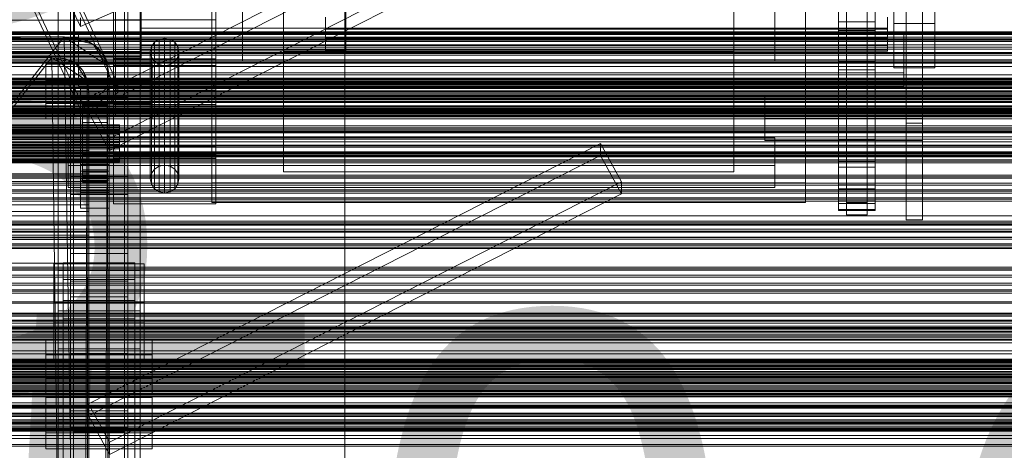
# Model space of a CAD drawing. Header units: millimetres. Extents: x -3490 to 61924, y -72580 to 6847.
# Tile 361 of 656: x 391 to 872, y -33417 to -33207. Entities that reach past the tile are written whole.
import ezdxf

# ---------------------------------------------------------------- set-up
doc = ezdxf.new("R2010")
doc.units = ezdxf.units.MM
for name, color, linetype, lineweight in [('COTAS_O', 1, 'Continuous', 0), ('COTAS_P', 1, 'Continuous', 0), ('frontal_C01', 7, 'Continuous', 0), ('frontal_C02', 7, 'Continuous', 0), ('frontal_C03', 7, 'Continuous', 0), ('frontal_secador', 7, 'Continuous', 0)]:
    doc.layers.add(name, color=color, linetype=linetype, lineweight=lineweight)
doc.dimstyles.new('R19_100', dxfattribs={"dimtxt": 250, "dimasz": 150, "dimexe": 150, "dimexo": 80, "dimgap": 100, "dimtad": 1, "dimtih": 1, "dimtoh": 1, "dimdsep": 46, "dimcen": 0.09, "dimadec": 0, "dimazin": 0, "dimtfac": 1, "dimtdec": 4, "dimtofl": 0, "dimtmove": 0, "dimatfit": 3, "dimfxl": 1, "dimtolj": 1, "dimtzin": 0, "dimarcsym": 0})

# ---------------------------------------------------------------- blocks, each defined once
blk = doc.blocks.new('DIM_R29_57')
at = {"layer": 'COTAS_O'}
for p, q in [((-1725, -33700), (-1575, -33655)), ((1725, -33700), (1575, -33655)), ((-1725, -34400), (-1725, -33700)), ((-1725, -33700), (1725, -33700)), ((-1725, -33700), (-1575, -33745)), ((1725, -33700), (1575, -33745)), ((1725, -34400), (1725, -33700))]:
    blk.add_line(p, q, dxfattribs=at)
blk.add_text('3450 O', height=250, dxfattribs=at).set_placement((0, -33600))
blk = doc.blocks.new('DIM_R29_58')
at = {"layer": 'COTAS_P'}
for p, q in [((-150, -32300), (550, -32300)), ((550, -32300), (505, -32450)), ((550, -34900), (550, -32300)), ((550, -32300), (595, -32450)), ((550, -34900), (505, -34750)), ((550, -34900), (595, -34750)), ((-150, -34900), (550, -34900))]:
    blk.add_line(p, q, dxfattribs=at)
blk.add_text('2600 P', height=250, rotation=90, dxfattribs=at).set_placement((450, -33600))

msp = doc.modelspace()

# ---------------------------------------------------------------- linework, layer by layer
at = {"layer": 'frontal_C01'}
for p, q in [((420.886, -33209.973), (280.886, -32911.453)), ((299.114, -32939.655), (439.114, -33238.175)), ((439.114, -33242.488), (299.114, -32943.968)), ((420.886, -33246.102), (280.886, -32947.581)), ((420.886, -33250.415), (280.886, -32951.895)), ((520, -33021.835), (520, -33222.132)), ((740, -33222.132), (740, -33021.835)), ((485, -33286.265), (485, -33081.358)), ((775, -33081.358), (775, -33286.265)), ((500, -33086.75), (500, -33226.95)), ((760, -33226.95), (760, -33086.75)), ((485, -33090.987), (485, -33295.895)), ((775, -33295.895), (775, -33090.987)), ((824, -33095.638), (824, -33304.362)), ((832, -33304.362), (832, -33095.638)), ((416, -33334.308), (416, -33117.641)), ((444, -33117.641), (444, -33334.308)), ((424.864, -33245.824), (674.864, -33118.712)), ((416, -33125.19), (416, -33341.858)), ((674.864, -33124.643), (424.864, -33251.755)), ((444, -33341.858), (444, -33125.19)), ((435.136, -33264.558), (685.136, -33137.446)), ((435.136, -33270.49), (685.136, -33143.378)), ((795, -33145.988), (795, -33295.908)), ((805, -33295.908), (805, -33145.988)), ((795, -33151.92), (795, -33301.84)), ((805, -33151.92), (805, -33301.84)), ((410, -33310.158), (410, -33165.914)), ((450, -33165.914), (450, -33310.158)), ((824, -33251.793), (824, -33165.126)), ((832, -33165.126), (832, -33251.793)), ((520, -33221.169), (520, -33167.246)), ((520, -33226.95), (520, -33167.246)), ((520, -33168.209), (520, -33222.132)), ((740, -33167.246), (740, -33221.169)), ((740, -33167.246), (740, -33226.95)), ((740, -33222.132), (740, -33168.209)), ((824, -33170.518), (824, -33257.186)), ((832, -33257.186), (832, -33170.518)), ((791, -33207.657), (791, -33188.058)), ((809, -33188.058), (809, -33207.657)), ((437, -33194.387), (437, -33212.672)), ((487, -33212.672), (487, -33194.387)), ((500, -33193.246), (500, -33226.95)), ((760, -33226.95), (760, -33193.246)), ((791, -33192.343), (791, -33211.942)), ((809, -33211.942), (809, -33192.343)), ((818, -33208.446), (818, -33191.554)), ((818, -33191.554), (818, -33213.163)), ((824, -33193.992), (824, -33304.362)), ((832, -33193.992), (832, -33304.362)), ((838, -33191.554), (838, -33208.446)), ((838, -33213.163), (838, -33191.554)), ((450.5, -33206.875), (450.5, -33196.955)), ((410, -33348.677), (410, -33204.432)), ((420.886, -33209.973), (439.114, -33202.046)), ((450, -33348.677), (450, -33204.432)), ((450.5, -33210.786), (450.5, -33202.627)), ((450.5, -33203.045), (450.5, -33212.502)), ((550.5, -33202.627), (550.5, -33210.786)), ((450.5, -33206.875), (342.5, -33206.875)), ((420.886, -33205.659), (420.886, -33209.973)), ((437, -33223.043), (437, -33205.613)), ((437, -33274.146), (437, -33206.742)), ((437, -33206.742), (487, -33206.742)), ((437, -33221.187), (437, -33206.742)), ((450.5, -33205.932), (450.5, -33213.587)), ((450.5, -33215.749), (450.5, -33206.875)), ((487, -33205.613), (487, -33223.043)), ((487, -33206.742), (487, -33274.146)), ((487, -33206.742), (487, -33221.187)), ((540.5, -33205.456), (540.5, -33210.786)), ((540.5, -33211.213), (540.5, -33205.932)), ((550.5, -33213.587), (550.5, -33205.932)), ((791, -33226.962), (791, -33207.657)), ((791, -33207.657), (809, -33207.657)), ((809, -33207.657), (809, -33226.962)), ((815, -33210.786), (815, -33205.456)), ((815, -33205.932), (815, -33211.213)), ((838, -33208.446), (818, -33208.446)), ((818, -33230.055), (818, -33208.446)), ((838, -33230.055), (838, -33208.446)), ((450.5, -33212.502), (342.5, -33212.502)), ((420, -33220.03), (420, -33213.29)), ((420, -33213.29), (823, -33213.29)), ((420, -33232.549), (420, -33213.29)), ((437, -33212.672), (437, -33229.027)), ((487, -33212.672), (437, -33212.672)), ((450.5, -33217.303), (450.5, -33210.786)), ((550.5, -33210.786), (450.5, -33210.786)), ((450.5, -33212.502), (450.5, -33220.055)), ((450.5, -33213.587), (450.5, -33219.175)), ((550.5, -33213.587), (450.5, -33213.587)), ((487, -33229.027), (487, -33212.672)), ((540.5, -33210.786), (540.5, -33215.381)), ((540.5, -33210.786), (815, -33210.786)), ((540.5, -33215.73), (540.5, -33211.213)), ((540.5, -33211.213), (815, -33211.213)), ((550.5, -33210.786), (550.5, -33217.303)), ((550.5, -33219.175), (550.5, -33213.587)), ((791, -33211.942), (791, -33231.082)), ((791, -33211.942), (809, -33211.942)), ((809, -33231.082), (809, -33211.942)), ((815, -33215.381), (815, -33210.786)), ((815, -33211.213), (815, -33215.73)), ((818, -33213.163), (818, -33230.055)), ((838, -33213.163), (818, -33213.163)), ((823, -33213.29), (823, -33220.03)), ((823, -33213.29), (823, -33232.549)), ((838, -33230.055), (838, -33213.163)), ((450.5, -33215.749), (342.5, -33215.749)), ((450.5, -33222.225), (450.5, -33215.749)), ((450.5, -33221.185), (450.5, -33217.303)), ((550.5, -33217.303), (450.5, -33217.303)), ((457.05, -33217.575), (455.533, -33219.762)), ((459.321, -33216.114), (457.05, -33217.575)), ((457.05, -33279.587), (457.05, -33217.575)), ((462, -33215.601), (459.321, -33216.114)), ((459.321, -33278.126), (459.321, -33216.114)), ((464.679, -33216.114), (462, -33215.601)), ((462, -33277.613), (462, -33215.601)), ((466.95, -33217.575), (464.679, -33216.114)), ((464.679, -33278.126), (464.679, -33216.114)), ((468.467, -33219.762), (466.95, -33217.575)), ((466.95, -33279.587), (466.95, -33217.575)), ((540.5, -33215.381), (540.5, -33218.928)), ((540.5, -33215.381), (815, -33215.381)), ((540.5, -33219.175), (540.5, -33215.73)), ((540.5, -33215.73), (815, -33215.73)), ((540.5, -33218.928), (540.5, -33221.185)), ((540.5, -33218.928), (815, -33218.928)), ((550.5, -33217.303), (550.5, -33221.185)), ((815, -33218.928), (815, -33215.381)), ((815, -33215.73), (815, -33219.175)), ((815, -33221.185), (815, -33218.928)), ((450.5, -33220.055), (342.5, -33220.055)), ((450.5, -33222.225), (342.5, -33222.225)), ((823, -33220.03), (420, -33220.03)), ((420, -33220.03), (420, -33239.289)), ((437, -33268.562), (437, -33220.031)), ((437, -33220.031), (487, -33220.031)), ((437, -33225.809), (437, -33220.031)), ((487, -33221.187), (437, -33221.187)), ((437, -33221.187), (437, -33288.591)), ((437, -33236.965), (437, -33223.043)), ((487, -33223.043), (437, -33223.043)), ((450.5, -33219.175), (450.5, -33221.843)), ((550.5, -33219.175), (450.5, -33219.175)), ((450.5, -33220.055), (450.5, -33224.556)), ((450.5, -33221.843), (450.5, -33221.185)), ((550.5, -33221.185), (450.5, -33221.185)), ((550.5, -33221.843), (450.5, -33221.843)), ((450.5, -33225.318), (450.5, -33222.225)), ((455.533, -33219.762), (455, -33222.342)), ((455, -33222.342), (455.533, -33224.921)), ((455, -33284.353), (455, -33222.342)), ((455.533, -33281.774), (455.533, -33219.762)), ((469, -33222.342), (468.467, -33219.762)), ((468.467, -33281.774), (468.467, -33219.762)), ((468.467, -33224.921), (469, -33222.342)), ((469, -33222.342), (469, -33284.353)), ((487, -33220.031), (487, -33268.562)), ((487, -33220.031), (487, -33225.809)), ((487, -33288.591), (487, -33221.187)), ((487, -33223.043), (487, -33236.965)), ((740, -33221.169), (520, -33221.169)), ((520, -33221.169), (520, -33280.873)), ((520, -33222.132), (740, -33222.132)), ((540.5, -33221.313), (540.5, -33219.175)), ((540.5, -33219.175), (815, -33219.175)), ((540.5, -33221.185), (540.5, -33221.999)), ((540.5, -33221.185), (815, -33221.185)), ((540.5, -33221.999), (540.5, -33221.313)), ((540.5, -33221.313), (815, -33221.313)), ((540.5, -33221.999), (815, -33221.999)), ((550.5, -33221.843), (550.5, -33219.175)), ((550.5, -33221.185), (550.5, -33221.843)), ((740, -33280.873), (740, -33221.169)), ((815, -33219.175), (815, -33221.313)), ((815, -33221.999), (815, -33221.185)), ((815, -33221.313), (815, -33221.999)), ((823, -33239.289), (823, -33220.03)), ((450.5, -33224.556), (342.5, -33224.556)), ((450.5, -33225.318), (342.5, -33225.318)), ((437, -33272.414), (437, -33223.883)), ((437, -33223.883), (487, -33223.883)), ((437, -33247.957), (437, -33223.883)), ((487, -33225.809), (437, -33225.809)), ((437, -33225.809), (437, -33274.34)), ((450.5, -33224.556), (450.5, -33225.318)), ((455.533, -33224.921), (457.05, -33227.108)), ((455.533, -33286.933), (455.533, -33224.921)), ((457.05, -33227.108), (459.321, -33228.569)), ((457.05, -33289.12), (457.05, -33227.108)), ((459.321, -33228.569), (462, -33229.083)), ((459.321, -33290.581), (459.321, -33228.569)), ((462, -33229.083), (464.679, -33228.569)), ((464.679, -33228.569), (466.95, -33227.108)), ((464.679, -33290.581), (464.679, -33228.569)), ((466.95, -33227.108), (468.467, -33224.921)), ((466.95, -33289.12), (466.95, -33227.108)), ((468.467, -33286.933), (468.467, -33224.921)), ((487, -33223.883), (487, -33272.414)), ((487, -33223.883), (487, -33247.957)), ((487, -33274.34), (487, -33225.809)), ((500, -33226.95), (760, -33226.95)), ((740, -33226.95), (520, -33226.95)), ((520, -33226.95), (520, -33280.873)), ((740, -33280.873), (740, -33226.95)), ((791, -33245.23), (791, -33226.962)), ((791, -33226.962), (809, -33226.962)), ((809, -33226.962), (809, -33245.23)), ((823, -33232.549), (420, -33232.549)), ((420, -33232.549), (420, -33239.289)), ((437, -33229.027), (437, -33240.964)), ((487, -33229.027), (437, -33229.027)), ((462, -33291.094), (462, -33229.083)), ((487, -33240.964), (487, -33229.027)), ((791, -33231.082), (791, -33249.027)), ((791, -33231.082), (809, -33231.082)), ((809, -33249.027), (809, -33231.082)), ((818, -33230.055), (838, -33230.055)), ((823, -33239.289), (823, -33232.549)), ((439.114, -33238.175), (420.886, -33246.102)), ((437, -33245.259), (437, -33236.965)), ((487, -33236.965), (437, -33236.965)), ((439.114, -33242.488), (439.114, -33238.175)), ((487, -33236.965), (487, -33245.259)), ((420, -33239.289), (823, -33239.289)), ((420.886, -33250.415), (439.114, -33242.488)), ((437, -33240.964), (437, -33246.664)), ((487, -33240.964), (437, -33240.964)), ((487, -33246.664), (487, -33240.964)), ((420.886, -33246.102), (420.886, -33250.415)), ((435.136, -33264.558), (424.864, -33245.824)), ((424.864, -33245.824), (424.864, -33251.755)), ((437, -33246.664), (437, -33245.259)), ((487, -33245.259), (437, -33245.259)), ((487, -33246.664), (437, -33246.664)), ((487, -33245.259), (487, -33246.664)), ((755, -33254.104), (755, -33243.319)), ((755, -33243.319), (832, -33243.319)), ((755, -33254.875), (755, -33243.319)), ((791, -33261.76), (791, -33245.23)), ((791, -33245.23), (809, -33245.23)), ((809, -33245.23), (809, -33261.76)), ((832, -33243.319), (832, -33254.104)), ((832, -33243.319), (832, -33254.875)), ((424.864, -33251.755), (435.136, -33270.49)), ((487, -33247.957), (437, -33247.957)), ((437, -33247.957), (437, -33296.488)), ((487, -33296.488), (487, -33247.957)), ((791, -33249.027), (791, -33265.089)), ((791, -33249.027), (809, -33249.027)), ((809, -33265.089), (809, -33249.027)), ((832, -33251.793), (824, -33251.793)), ((824, -33251.793), (824, -33257.186)), ((832, -33257.186), (832, -33251.793)), ((832, -33254.104), (755, -33254.104)), ((755, -33254.104), (755, -33265.659)), ((832, -33254.875), (755, -33254.875)), ((755, -33254.875), (755, -33265.659)), ((824, -33257.186), (832, -33257.186)), ((832, -33265.659), (832, -33254.104)), ((832, -33265.659), (832, -33254.875)), ((791, -33275.917), (791, -33261.76)), ((791, -33261.76), (809, -33261.76)), ((809, -33261.76), (809, -33275.917)), ((415, -33275.096), (415, -33264.311)), ((415, -33264.311), (760, -33264.311)), ((415, -33277.793), (415, -33264.311)), ((416, -33273.478), (416, -33265.929)), ((416, -33265.929), (444, -33265.929)), ((416, -33482.597), (416, -33265.929)), ((424.864, -33394.112), (674.864, -33267.001)), ((435.136, -33270.49), (435.136, -33264.558)), ((444, -33265.929), (444, -33273.478)), ((444, -33265.929), (444, -33482.597)), ((674.864, -33272.932), (674.864, -33267.001)), ((674.864, -33267.001), (685.136, -33285.735)), ((755, -33265.659), (832, -33265.659)), ((760, -33264.311), (760, -33275.096)), ((760, -33264.311), (760, -33277.793)), ((791, -33265.089), (791, -33278.649)), ((791, -33265.089), (809, -33265.089)), ((809, -33278.649), (809, -33265.089)), ((487, -33268.562), (437, -33268.562)), ((437, -33268.562), (437, -33274.34)), ((487, -33274.34), (487, -33268.562)), ((760, -33275.096), (415, -33275.096)), ((415, -33275.096), (415, -33288.578)), ((444, -33273.478), (416, -33273.478)), ((416, -33273.478), (416, -33490.146)), ((674.864, -33272.932), (424.864, -33400.044)), ((487, -33272.414), (437, -33272.414)), ((437, -33272.414), (437, -33296.488)), ((487, -33274.146), (437, -33274.146)), ((437, -33274.146), (437, -33288.591)), ((437, -33274.34), (487, -33274.34)), ((444, -33490.146), (444, -33273.478)), ((487, -33296.488), (487, -33272.414)), ((487, -33288.591), (487, -33274.146)), ((685.136, -33291.666), (674.864, -33272.932)), ((760, -33288.578), (760, -33275.096)), ((791, -33287.157), (791, -33275.917)), ((791, -33275.917), (809, -33275.917)), ((809, -33275.917), (809, -33287.157)), ((760, -33277.793), (415, -33277.793)), ((415, -33277.793), (415, -33288.578)), ((455.533, -33281.774), (457.05, -33279.587)), ((457.05, -33279.587), (459.321, -33278.126)), ((459.321, -33278.126), (462, -33277.613)), ((462, -33277.613), (464.679, -33278.126)), ((464.679, -33278.126), (466.95, -33279.587)), ((466.95, -33279.587), (468.467, -33281.774)), ((520, -33280.873), (740, -33280.873)), ((760, -33288.578), (760, -33277.793)), ((791, -33278.649), (791, -33289.187)), ((791, -33278.649), (809, -33278.649)), ((809, -33289.187), (809, -33278.649)), ((435.136, -33412.847), (685.136, -33285.735)), ((455, -33284.353), (455.533, -33281.774)), ((455.533, -33286.933), (455, -33284.353)), ((468.467, -33281.774), (469, -33284.353)), ((469, -33284.353), (468.467, -33286.933)), ((775, -33286.265), (485, -33286.265)), ((485, -33286.265), (485, -33295.895)), ((685.136, -33285.735), (685.136, -33291.666)), ((775, -33295.895), (775, -33286.265)), ((415, -33288.578), (760, -33288.578)), ((437, -33288.591), (487, -33288.591)), ((457.05, -33289.12), (455.533, -33286.933)), ((459.321, -33290.581), (457.05, -33289.12)), ((462, -33291.094), (459.321, -33290.581)), ((464.679, -33290.581), (462, -33291.094)), ((466.95, -33289.12), (464.679, -33290.581)), ((468.467, -33286.933), (466.95, -33289.12)), ((791, -33295.047), (791, -33287.157)), ((791, -33287.157), (809, -33287.157)), ((791, -33289.187), (791, -33296.297)), ((791, -33289.187), (809, -33289.187)), ((809, -33287.157), (809, -33295.047)), ((809, -33296.297), (809, -33289.187)), ((435.136, -33418.778), (685.136, -33291.666)), ((485, -33295.895), (775, -33295.895)), ((791, -33299.284), (791, -33295.047)), ((791, -33295.047), (809, -33295.047)), ((805, -33295.908), (795, -33295.908)), ((795, -33295.908), (795, -33301.84)), ((805, -33301.84), (805, -33295.908)), ((809, -33295.047), (809, -33299.284)), ((-425, -33300.22), (425, -33300.22)), ((425, -33300.22), (425, -33313.916)), ((425, -33300.22), (425, -33311.776)), ((437, -33296.488), (487, -33296.488)), ((791, -33296.297), (791, -33299.706)), ((791, -33296.297), (809, -33296.297)), ((791, -33299.706), (791, -33299.284)), ((791, -33299.284), (809, -33299.284)), ((791, -33299.706), (809, -33299.706)), ((809, -33299.706), (809, -33296.297)), ((809, -33299.284), (809, -33299.706)), ((795, -33301.84), (805, -33301.84)), ((824, -33304.362), (832, -33304.362)), ((450, -33310.158), (410, -33310.158)), ((410, -33310.158), (410, -33348.677)), ((410, -33401.827), (410, -33310.158)), ((450, -33348.677), (450, -33310.158)), ((450, -33310.158), (450, -33401.827)), ((425, -33311.776), (-425, -33311.776)), ((425, -33313.916), (-425, -33313.916)), ((416, -33320.742), (416, -33312.654)), ((416, -33312.654), (444, -33312.654)), ((416, -33397.59), (416, -33312.654)), ((425, -33325.472), (425, -33311.776)), ((425, -33325.472), (425, -33313.916)), ((444, -33312.654), (444, -33320.742)), ((444, -33312.654), (444, -33397.59)), ((444, -33320.742), (416, -33320.742)), ((416, -33320.742), (416, -33405.679)), ((444, -33405.679), (444, -33320.742)), ((-425, -33325.472), (425, -33325.472)), ((408, -33344.631), (408, -33325.758)), ((408, -33325.758), (452, -33325.758)), ((408, -33354.647), (408, -33325.758)), ((412.5, -33333.462), (412.5, -33325.373)), ((412.5, -33325.373), (447.5, -33325.373)), ((412.5, -33604.634), (412.5, -33325.373)), ((447.5, -33325.373), (447.5, -33333.462)), ((447.5, -33325.373), (447.5, -33604.634)), ((452, -33325.758), (452, -33344.631)), ((452, -33325.758), (452, -33354.647)), ((447.5, -33333.462), (412.5, -33333.462)), ((412.5, -33612.722), (412.5, -33333.462)), ((444, -33334.308), (416, -33334.308)), ((416, -33334.308), (416, -33341.858)), ((444, -33341.858), (444, -33334.308)), ((447.5, -33612.722), (447.5, -33333.462)), ((416, -33341.858), (444, -33341.858)), ((452, -33344.631), (408, -33344.631)), ((408, -33344.631), (408, -33373.52)), ((410, -33348.677), (450, -33348.677)), ((410, -33440.346), (410, -33348.677)), ((450, -33440.346), (450, -33348.677)), ((452, -33373.52), (452, -33344.631)), ((452, -33354.647), (408, -33354.647)), ((408, -33354.647), (408, -33373.52)), ((452, -33373.52), (452, -33354.647)), ((408, -33373.52), (452, -33373.52)), ((404, -33408.336), (404, -33391.081)), ((404, -33391.081), (456, -33391.081)), ((404, -33398.785), (404, -33391.081)), ((456, -33391.081), (456, -33408.336)), ((456, -33391.081), (456, -33398.785)), ((435.136, -33412.847), (424.864, -33394.112)), ((424.864, -33394.112), (424.864, -33400.044)), ((456, -33398.785), (404, -33398.785)), ((404, -33398.785), (404, -33416.04)), ((444, -33397.59), (416, -33397.59)), ((416, -33397.59), (416, -33405.679)), ((424.864, -33400.044), (435.136, -33418.778)), ((444, -33405.679), (444, -33397.59)), ((456, -33416.04), (456, -33398.785)), ((450, -33401.827), (410, -33401.827)), ((410, -33401.827), (410, -33440.346)), ((410, -33725.366), (410, -33401.827)), ((416, -33405.679), (444, -33405.679)), ((450, -33440.346), (450, -33401.827)), ((450, -33401.827), (450, -33725.366)), ((456, -33408.336), (404, -33408.336)), ((404, -33408.336), (404, -33416.04)), ((417.5, -33434.701), (417.5, -33407.472)), ((417.5, -33407.472), (442.5, -33407.472)), ((417.5, -33407.472), (417.5, -33595.064)), ((442.5, -33407.996), (417.5, -33407.996)), ((417.5, -33407.996), (417.5, -33434.177)), ((417.5, -34010.796), (417.5, -33407.996)), ((442.5, -33407.472), (442.5, -33434.701)), ((442.5, -33595.064), (442.5, -33407.472)), ((442.5, -33434.177), (442.5, -33407.996)), ((442.5, -33407.996), (442.5, -34010.796)), ((456, -33416.04), (456, -33408.336)), ((404, -33416.04), (456, -33416.04)), ((435.136, -33418.778), (435.136, -33412.847))]:
    msp.add_line(p, q, dxfattribs=at)
at = {"layer": 'frontal_C02'}
for p, q in [((410, -33329.126), (410, -32971.464)), ((450, -32971.464), (450, -33329.126)), ((417.5, -33516.139), (417.5, -32977.112)), ((442.5, -32977.112), (442.5, -33516.139)), ((417.5, -33543.024), (417.5, -33003.998)), ((442.5, -33543.024), (442.5, -33003.998)), ((410, -33367.308), (410, -33009.646)), ((450, -33367.308), (450, -33009.646)), ((418, -33247.792), (418, -33110.146)), ((438, -33110.146), (438, -33247.792)), ((418, -33116.107), (418, -33253.753)), ((438, -33253.753), (438, -33116.107)), ((410, -33505.718), (410, -33148.056)), ((416, -33235.357), (416, -33149.697)), ((444, -33149.697), (444, -33235.357)), ((450, -33148.056), (450, -33505.718)), ((416, -33158.638), (416, -33244.298)), ((444, -33244.298), (444, -33158.638)), ((410, -33553.445), (410, -33195.783)), ((450, -33553.445), (450, -33195.783)), ((404, -33247.456), (404, -33228.381)), ((404, -33228.381), (456, -33228.381)), ((404, -33236.017), (404, -33228.381)), ((456, -33228.381), (456, -33247.456)), ((456, -33228.381), (456, -33236.017)), ((456, -33236.017), (404, -33236.017)), ((404, -33236.017), (404, -33255.092)), ((444, -33235.357), (416, -33235.357)), ((416, -33235.357), (416, -33244.298)), ((444, -33244.298), (444, -33235.357)), ((456, -33255.092), (456, -33236.017)), ((421, -33243.974), (421, -33240.398)), ((421, -33240.398), (435, -33240.398)), ((421, -33280.489), (421, -33240.398)), ((435, -33240.398), (435, -33243.974)), ((435, -33240.398), (435, -33280.489)), ((456, -33247.456), (404, -33247.456)), ((404, -33247.456), (404, -33255.092)), ((416, -33244.298), (444, -33244.298)), ((438, -33247.792), (418, -33247.792)), ((418, -33247.792), (418, -33253.753)), ((435, -33243.974), (421, -33243.974)), ((421, -33243.974), (421, -33284.065)), ((435, -33284.065), (435, -33243.974)), ((438, -33253.753), (438, -33247.792)), ((456, -33255.092), (456, -33247.456)), ((421, -33253.512), (421, -33249.935)), ((421, -33249.935), (435, -33249.935)), ((421, -33290.026), (421, -33249.935)), ((422, -33258.008), (422, -33248.016)), ((422, -33248.016), (422, -33248.462)), ((422, -33248.016), (434, -33248.016)), ((422, -33248.864), (422, -33248.016)), ((422, -33258.219), (422, -33248.462)), ((422, -33248.462), (422, -33250.171)), ((422, -33248.462), (434, -33248.462)), ((422, -33258.409), (422, -33248.864)), ((422, -33248.864), (434, -33248.864)), ((422, -33250.947), (422, -33248.864)), ((422, -33259.029), (422, -33250.171)), ((422, -33250.171), (422, -33253.028)), ((422, -33250.171), (434, -33250.171)), ((422, -33259.396), (422, -33250.947)), ((422, -33250.947), (434, -33250.947)), ((422, -33254.125), (422, -33250.947)), ((434, -33248.462), (434, -33248.016)), ((434, -33248.016), (434, -33258.008)), ((434, -33248.016), (434, -33248.864)), ((434, -33250.171), (434, -33248.462)), ((434, -33248.462), (434, -33258.219)), ((434, -33248.864), (434, -33258.409)), ((434, -33248.864), (434, -33250.947)), ((434, -33253.028), (434, -33250.171)), ((434, -33250.171), (434, -33259.029)), ((434, -33250.947), (434, -33259.396)), ((434, -33250.947), (434, -33254.125)), ((435, -33249.935), (435, -33253.512)), ((435, -33249.935), (435, -33290.026)), ((404, -33255.092), (456, -33255.092)), ((418, -33253.753), (438, -33253.753)), ((435, -33253.512), (421, -33253.512)), ((421, -33253.512), (421, -33293.603)), ((422, -33260.382), (422, -33253.028)), ((422, -33253.028), (422, -33256.836)), ((422, -33253.028), (434, -33253.028)), ((422, -33260.901), (422, -33254.125)), ((422, -33254.125), (434, -33254.125)), ((422, -33258.18), (422, -33254.125)), ((422, -33262.186), (422, -33256.836)), ((422, -33256.836), (422, -33261.337)), ((422, -33256.836), (434, -33256.836)), ((434, -33256.836), (434, -33253.028)), ((434, -33253.028), (434, -33260.382)), ((434, -33254.125), (434, -33260.901)), ((434, -33254.125), (434, -33258.18)), ((434, -33261.337), (434, -33256.836)), ((434, -33256.836), (434, -33262.186)), ((435, -33293.603), (435, -33253.512)), ((-440, -33258.008), (440, -33258.008)), ((-440, -33258.219), (440, -33258.219)), ((-440, -33258.409), (440, -33258.409)), ((-440, -33259.029), (440, -33259.029)), ((-440, -33259.396), (440, -33259.396)), ((-440, -33260.382), (440, -33260.382)), ((-440, -33260.901), (440, -33260.901)), ((-440, -33262.186), (440, -33262.186)), ((422, -33258.219), (422, -33258.008)), ((434, -33258.008), (422, -33258.008)), ((422, -33258.008), (422, -33258.409)), ((422, -33262.822), (422, -33258.18)), ((422, -33258.18), (434, -33258.18)), ((422, -33262.836), (422, -33258.18)), ((422, -33259.029), (422, -33258.219)), ((434, -33258.219), (422, -33258.219)), ((434, -33258.409), (422, -33258.409)), ((422, -33258.409), (422, -33259.396)), ((422, -33260.382), (422, -33259.029)), ((434, -33259.029), (422, -33259.029)), ((434, -33259.396), (422, -33259.396)), ((422, -33259.396), (422, -33260.901)), ((422, -33262.186), (422, -33260.382)), ((434, -33260.382), (422, -33260.382)), ((434, -33260.901), (422, -33260.901)), ((422, -33260.901), (422, -33262.822)), ((422, -33261.337), (422, -33264.318)), ((434, -33261.337), (422, -33261.337)), ((422, -33261.337), (422, -33266.224)), ((422, -33264.318), (422, -33262.186)), ((434, -33262.186), (422, -33262.186)), ((434, -33258.008), (434, -33258.219)), ((434, -33258.409), (434, -33258.008)), ((434, -33258.18), (434, -33262.822)), ((434, -33258.18), (434, -33262.836)), ((434, -33258.219), (434, -33259.029)), ((434, -33259.396), (434, -33258.409)), ((434, -33259.029), (434, -33260.382)), ((434, -33260.901), (434, -33259.396)), ((434, -33260.382), (434, -33262.186)), ((434, -33262.822), (434, -33260.901)), ((434, -33264.318), (434, -33261.337)), ((434, -33266.224), (434, -33261.337)), ((434, -33262.186), (434, -33264.318)), ((440, -33258.219), (440, -33258.008)), ((440, -33258.008), (440, -33258.409)), ((440, -33259.029), (440, -33258.219)), ((440, -33258.409), (440, -33259.396)), ((440, -33260.382), (440, -33259.029)), ((440, -33259.396), (440, -33260.901)), ((440, -33262.186), (440, -33260.382)), ((440, -33260.901), (440, -33262.822)), ((440, -33264.318), (440, -33262.186)), ((-440, -33262.822), (440, -33262.822)), ((440, -33264.318), (-440, -33264.318)), ((-440, -33265.028), (440, -33265.028)), ((-440, -33266.633), (440, -33266.633)), ((434, -33262.822), (422, -33262.822)), ((422, -33262.822), (422, -33265.028)), ((422, -33265.028), (422, -33262.836)), ((422, -33262.836), (434, -33262.836)), ((422, -33267.776), (422, -33262.836)), ((422, -33264.318), (434, -33264.318)), ((422, -33266.633), (422, -33264.318)), ((434, -33265.028), (422, -33265.028)), ((422, -33265.028), (422, -33267.368)), ((422, -33266.633), (422, -33266.224)), ((422, -33266.224), (422, -33271.164)), ((422, -33266.224), (434, -33266.224)), ((422, -33268.973), (422, -33266.633)), ((434, -33266.633), (422, -33266.633)), ((434, -33265.028), (434, -33262.822)), ((434, -33262.836), (434, -33265.028)), ((434, -33262.836), (434, -33267.776)), ((434, -33264.318), (434, -33266.633)), ((434, -33267.368), (434, -33265.028)), ((434, -33271.164), (434, -33266.224)), ((434, -33266.224), (434, -33266.633)), ((434, -33266.633), (434, -33268.973)), ((440, -33262.822), (440, -33265.028)), ((440, -33266.633), (440, -33264.318)), ((440, -33265.028), (440, -33267.368)), ((440, -33268.973), (440, -33266.633)), ((-440, -33267.368), (440, -33267.368)), ((-440, -33268.973), (440, -33268.973)), ((-440, -33269.683), (440, -33269.683)), ((-440, -33271.178), (440, -33271.178)), ((-440, -33271.815), (440, -33271.815)), ((-425, -33270.442), (425, -33270.442)), ((422, -33267.368), (422, -33267.776)), ((434, -33267.368), (422, -33267.368)), ((422, -33267.368), (422, -33269.683)), ((422, -33267.776), (434, -33267.776)), ((422, -33272.663), (422, -33267.776)), ((422, -33271.178), (422, -33268.973)), ((422, -33268.973), (422, -33271.164)), ((434, -33268.973), (422, -33268.973)), ((422, -33269.683), (422, -33272.663)), ((434, -33269.683), (422, -33269.683)), ((422, -33269.683), (422, -33271.815)), ((422, -33271.164), (422, -33275.82)), ((422, -33271.164), (434, -33271.164)), ((422, -33273.099), (422, -33271.178)), ((422, -33271.178), (422, -33275.82)), ((434, -33271.178), (422, -33271.178)), ((422, -33271.815), (422, -33277.164)), ((434, -33271.815), (422, -33271.815)), ((422, -33271.815), (422, -33273.619)), ((425, -33270.442), (425, -33285.583)), ((425, -33270.442), (425, -33281.896)), ((434, -33267.776), (434, -33267.368)), ((434, -33269.683), (434, -33267.368)), ((434, -33267.776), (434, -33272.663)), ((434, -33271.164), (434, -33268.973)), ((434, -33268.973), (434, -33271.178)), ((434, -33272.663), (434, -33269.683)), ((434, -33271.815), (434, -33269.683)), ((434, -33275.82), (434, -33271.164)), ((434, -33275.82), (434, -33271.178)), ((434, -33271.178), (434, -33273.099)), ((434, -33277.164), (434, -33271.815)), ((434, -33273.619), (434, -33271.815)), ((440, -33267.368), (440, -33269.683)), ((440, -33271.178), (440, -33268.973)), ((440, -33269.683), (440, -33271.815)), ((440, -33273.099), (440, -33271.178)), ((440, -33271.815), (440, -33273.619)), ((-440, -33273.099), (440, -33273.099)), ((-440, -33273.619), (440, -33273.619)), ((-440, -33274.604), (440, -33274.604)), ((-440, -33274.972), (440, -33274.972)), ((-440, -33275.591), (440, -33275.591)), ((-440, -33275.781), (440, -33275.781)), ((-440, -33275.993), (440, -33275.993)), ((422, -33272.663), (434, -33272.663)), ((422, -33277.164), (422, -33272.663)), ((422, -33274.604), (422, -33273.099)), ((422, -33273.099), (422, -33279.875)), ((434, -33273.099), (422, -33273.099)), ((422, -33273.619), (422, -33280.973)), ((434, -33273.619), (422, -33273.619)), ((422, -33273.619), (422, -33274.972)), ((422, -33275.591), (422, -33274.604)), ((422, -33274.604), (422, -33283.053)), ((434, -33274.604), (422, -33274.604)), ((422, -33274.972), (422, -33283.829)), ((434, -33274.972), (422, -33274.972)), ((422, -33274.972), (422, -33275.781)), ((422, -33275.993), (422, -33275.591)), ((422, -33275.591), (422, -33285.137)), ((434, -33275.591), (422, -33275.591)), ((422, -33275.781), (422, -33285.538)), ((434, -33275.781), (422, -33275.781)), ((422, -33275.781), (422, -33275.993)), ((422, -33275.82), (422, -33279.875)), ((422, -33275.82), (434, -33275.82)), ((422, -33275.993), (422, -33285.984)), ((434, -33275.993), (422, -33275.993)), ((434, -33272.663), (434, -33277.164)), ((434, -33279.875), (434, -33273.099)), ((434, -33273.099), (434, -33274.604)), ((434, -33280.973), (434, -33273.619)), ((434, -33274.972), (434, -33273.619)), ((434, -33283.053), (434, -33274.604)), ((434, -33274.604), (434, -33275.591)), ((434, -33283.829), (434, -33274.972)), ((434, -33275.781), (434, -33274.972)), ((434, -33285.137), (434, -33275.591)), ((434, -33275.591), (434, -33275.993)), ((434, -33285.538), (434, -33275.781)), ((434, -33275.993), (434, -33275.781)), ((434, -33279.875), (434, -33275.82)), ((434, -33285.984), (434, -33275.993)), ((440, -33274.604), (440, -33273.099)), ((440, -33273.619), (440, -33274.972)), ((440, -33275.591), (440, -33274.604)), ((440, -33274.972), (440, -33275.781)), ((440, -33275.993), (440, -33275.591)), ((440, -33275.781), (440, -33275.993)), ((421, -33291.037), (421, -33277.327)), ((421, -33277.327), (435, -33277.327)), ((421, -33284.963), (421, -33277.327)), ((435, -33280.489), (421, -33280.489)), ((421, -33280.489), (421, -33284.065)), ((422, -33277.164), (434, -33277.164)), ((422, -33280.973), (422, -33277.164)), ((422, -33279.875), (422, -33283.053)), ((422, -33279.875), (434, -33279.875)), ((422, -33280.973), (434, -33280.973)), ((422, -33283.829), (422, -33280.973)), ((434, -33277.164), (434, -33280.973)), ((434, -33283.053), (434, -33279.875)), ((434, -33280.973), (434, -33283.829)), ((435, -33277.327), (435, -33291.037)), ((435, -33277.327), (435, -33284.963)), ((435, -33284.065), (435, -33280.489)), ((425, -33281.896), (-425, -33281.896)), ((425, -33285.583), (-425, -33285.583)), ((416, -33292.029), (416, -33283.087)), ((416, -33283.087), (444, -33283.087)), ((416, -33369.48), (416, -33283.087)), ((421, -33284.065), (435, -33284.065)), ((435, -33284.963), (421, -33284.963)), ((421, -33284.963), (421, -33298.674)), ((422, -33283.053), (422, -33285.137)), ((422, -33283.053), (434, -33283.053)), ((422, -33283.829), (434, -33283.829)), ((422, -33285.538), (422, -33283.829)), ((422, -33285.137), (422, -33285.984)), ((422, -33285.137), (434, -33285.137)), ((422, -33285.538), (434, -33285.538)), ((422, -33285.984), (422, -33285.538)), ((422, -33285.984), (434, -33285.984)), ((425, -33297.037), (425, -33281.896)), ((425, -33297.037), (425, -33285.583)), ((434, -33285.137), (434, -33283.053)), ((434, -33283.829), (434, -33285.538)), ((434, -33285.984), (434, -33285.137)), ((434, -33285.538), (434, -33285.984)), ((435, -33298.674), (435, -33284.963)), ((444, -33283.087), (444, -33292.029)), ((444, -33283.087), (444, -33369.48)), ((435, -33290.026), (421, -33290.026)), ((421, -33290.026), (421, -33293.603)), ((435, -33291.037), (421, -33291.037)), ((421, -33291.037), (421, -33298.674)), ((435, -33293.603), (435, -33290.026)), ((435, -33298.674), (435, -33291.037)), ((444, -33292.029), (416, -33292.029)), ((416, -33292.029), (416, -33378.421)), ((421, -33293.603), (435, -33293.603)), ((444, -33378.421), (444, -33292.029)), ((-425, -33297.037), (425, -33297.037)), ((421, -33298.674), (435, -33298.674)), ((450, -33329.126), (410, -33329.126)), ((410, -33329.126), (410, -33367.308)), ((410, -33686.788), (410, -33329.126)), ((450, -33367.308), (450, -33329.126)), ((450, -33329.126), (450, -33686.788)), ((412.5, -33352.688), (412.5, -33343.746)), ((412.5, -33343.746), (447.5, -33343.746)), ((412.5, -33525.111), (412.5, -33343.746)), ((447.5, -33343.746), (447.5, -33352.688)), ((447.5, -33343.746), (447.5, -33525.111)), ((447.5, -33352.688), (412.5, -33352.688)), ((412.5, -33534.052), (412.5, -33352.688)), ((447.5, -33534.052), (447.5, -33352.688)), ((404, -33381.579), (404, -33362.504)), ((404, -33362.504), (456, -33362.504)), ((404, -33370.14), (404, -33362.504)), ((456, -33362.504), (456, -33381.579)), ((456, -33362.504), (456, -33370.14)), ((410, -33367.308), (450, -33367.308)), ((410, -33724.97), (410, -33367.308)), ((450, -33724.97), (450, -33367.308)), ((456, -33370.14), (404, -33370.14)), ((404, -33370.14), (404, -33389.216)), ((444, -33369.48), (416, -33369.48)), ((416, -33369.48), (416, -33378.421)), ((444, -33378.421), (444, -33369.48)), ((456, -33389.216), (456, -33370.14)), ((456, -33381.579), (404, -33381.579)), ((404, -33381.579), (404, -33389.216)), ((416, -33378.421), (444, -33378.421)), ((456, -33389.216), (456, -33381.579)), ((404, -33389.216), (456, -33389.216))]:
    msp.add_line(p, q, dxfattribs=at)
at = {"layer": 'frontal_C03'}
for p, q in [((-1250, -33212.477), (1250, -33212.477)), ((-1250, -33213.275), (1250, -33213.275)), ((-1250, -33213.859), (1250, -33213.859)), ((1250, -33215.126), (-1250, -33215.126)), ((1250, -33216.008), (-1250, -33216.008)), ((-1250, -33216.197), (1250, -33216.197)), ((1250, -33216.661), (-1250, -33216.661)), ((-1250, -33217.326), (1250, -33217.326)), ((1250, -33218.969), (-1250, -33218.969)), ((-1250, -33220.026), (1250, -33220.026)), ((-1250, -33221.046), (1250, -33221.046)), ((-1250, -33222.642), (1250, -33222.642)), ((1250, -33222.878), (-1250, -33222.878)), ((1250, -33223.935), (-1250, -33223.935)), ((1250, -33226.243), (-1250, -33226.243)), ((1250, -33226.896), (-1250, -33226.896)), ((-1250, -33227.489), (1250, -33227.489)), ((1250, -33227.778), (-1250, -33227.778)), ((-1250, -33229.445), (1250, -33229.445)), ((-1268, -33235.463), (1268, -33235.463)), ((-1268, -33235.687), (1268, -33235.687)), ((-1268, -33235.852), (1268, -33235.852)), ((-1268, -33236.509), (1268, -33236.509)), ((-1268, -33236.827), (1268, -33236.827)), ((-1268, -33237.873), (1268, -33237.873)), ((-1250, -33235.09), (1250, -33235.09)), ((1250, -33237.271), (-1250, -33237.271)), ((1250, -33237.584), (-1250, -33237.584)), ((-1268, -33238.322), (1268, -33238.322)), ((-1268, -33239.685), (1268, -33239.685)), ((-1268, -33240.235), (1268, -33240.235)), ((-1268, -33241.823), (1268, -33241.823)), ((1268, -33242.436), (-1268, -33242.436)), ((1250, -33238.465), (-1250, -33238.465)), ((1250, -33239.119), (-1250, -33239.119)), ((1250, -33241.426), (-1250, -33241.426)), ((-1250, -33242.484), (1250, -33242.484)), ((-1268, -33244.14), (1268, -33244.14)), ((-1268, -33244.775), (1268, -33244.775)), ((-1268, -33246.478), (1268, -33246.478)), ((-1268, -33247.092), (1268, -33247.092)), ((-1250, -33243.328), (1250, -33243.328)), ((1250, -33245.336), (-1250, -33245.336)), ((-1250, -33245.586), (1250, -33245.586)), ((1250, -33246.393), (-1250, -33246.393)), ((-1268, -33248.679), (1268, -33248.679)), ((-1268, -33249.23), (1268, -33249.23)), ((-1268, -33250.593), (1268, -33250.593)), ((-1268, -33251.042), (1268, -33251.042)), ((-1268, -33252.088), (1268, -33252.088)), ((-1268, -33252.405), (1268, -33252.405)), ((1250, -33248.7), (-1250, -33248.7)), ((1250, -33249.354), (-1250, -33249.354)), ((1250, -33250.235), (-1250, -33250.235)), ((-1250, -33251.644), (1250, -33251.644)), ((1530, -33253.434), (-1530, -33253.434)), ((-1268, -33253.063), (1268, -33253.063)), ((-1268, -33253.227), (1268, -33253.227)), ((-1268, -33253.452), (1268, -33253.452)), ((-1250, -33253.825), (1250, -33253.825)), ((1530, -33258.434), (-1530, -33258.434)), ((-1250, -33259.47), (1250, -33259.47)), ((1250, -33260.042), (-1250, -33260.042)), ((1250, -33260.923), (-1250, -33260.923)), ((-1250, -33261.425), (1250, -33261.425)), ((1250, -33261.576), (-1250, -33261.576)), ((1250, -33263.884), (-1250, -33263.884)), ((-1250, -33264.941), (1250, -33264.941)), ((-1250, -33266.272), (1250, -33266.272)), ((1250, -33267.793), (-1250, -33267.793)), ((-1250, -33267.869), (1250, -33267.869)), ((1250, -33268.851), (-1250, -33268.851)), ((1250, -33271.158), (-1250, -33271.158)), ((-1250, -33271.588), (1250, -33271.588)), ((1250, -33271.812), (-1250, -33271.812)), ((1250, -33272.693), (-1250, -33272.693)), ((-1250, -33272.717), (1250, -33272.717)), ((-1250, -33275.055), (1250, -33275.055)), ((-1250, -33275.64), (1250, -33275.64)), ((-1250, -33276.437), (1250, -33276.437)), ((1250, -33282.499), (-1250, -33282.499)), ((1250, -33283.381), (-1250, -33283.381)), ((1250, -33284.034), (-1250, -33284.034)), ((1250, -33286.342), (-1250, -33286.342)), ((-1250, -33287.399), (1250, -33287.399)), ((1250, -33290.251), (-1250, -33290.251)), ((-1500, -33295.272), (1500, -33295.272)), ((1250, -33291.308), (-1250, -33291.308)), ((1250, -33293.616), (-1250, -33293.616)), ((1250, -33294.269), (-1250, -33294.269)), ((1250, -33295.151), (-1250, -33295.151)), ((1250, -33304.957), (-1250, -33304.957)), ((1500, -33306.68), (-1500, -33306.68)), ((1500, -33306.965), (-1500, -33306.965)), ((1250, -33305.838), (-1250, -33305.838)), ((1250, -33306.492), (-1250, -33306.492)), ((1250, -33308.799), (-1250, -33308.799)), ((-1250, -33309.856), (1250, -33309.856)), ((1250, -33312.709), (-1250, -33312.709)), ((1250, -33313.766), (-1250, -33313.766)), ((-1500, -33318.373), (1500, -33318.373)), ((1250, -33316.073), (-1250, -33316.073)), ((1250, -33316.727), (-1250, -33316.727)), ((1250, -33317.608), (-1250, -33317.608)), ((1250, -33327.415), (-1250, -33327.415)), ((1250, -33328.296), (-1250, -33328.296)), ((1250, -33328.949), (-1250, -33328.949)), ((1250, -33331.257), (-1250, -33331.257)), ((-1250, -33332.314), (1250, -33332.314)), ((1250, -33335.166), (-1250, -33335.166)), ((1250, -33336.224), (-1250, -33336.224)), ((1250, -33338.531), (-1250, -33338.531)), ((1250, -33339.184), (-1250, -33339.184)), ((1250, -33340.066), (-1250, -33340.066)), ((-1500, -33344.278), (1500, -33344.278)), ((1500, -33353.261), (-1500, -33353.261)), ((1250, -33349.872), (-1250, -33349.872)), ((1250, -33350.754), (-1250, -33350.754)), ((1250, -33351.407), (-1250, -33351.407)), ((1250, -33353.714), (-1250, -33353.714)), ((-1250, -33354.772), (1250, -33354.772)), ((-1250, -33356.261), (1250, -33356.261)), ((-1250, -33356.894), (1250, -33356.894)), ((-1250, -33357.358), (1250, -33357.358)), ((1250, -33357.624), (-1250, -33357.624)), ((1250, -33358.681), (-1250, -33358.681)), ((-1250, -33359.214), (1250, -33359.214)), ((-1250, -33360.11), (1250, -33360.11)), ((1250, -33360.989), (-1250, -33360.989)), ((1250, -33361.642), (-1250, -33361.642)), ((1250, -33362.523), (-1250, -33362.523)), ((-1250, -33363.062), (1250, -33363.062)), ((-1250, -33364.33), (1250, -33364.33)), ((-1500, -33372.651), (1500, -33372.651)), ((-1500, -33372.875), (1500, -33372.875)), ((-1250, -33368.177), (1250, -33368.177)), ((-1250, -33369.729), (1250, -33369.729)), ((1250, -33372.33), (-1250, -33372.33)), ((-1500, -33373.04), (1500, -33373.04)), ((-1500, -33373.697), (1500, -33373.697)), ((-1500, -33374.015), (1500, -33374.015)), ((-1500, -33375.061), (1500, -33375.061)), ((-1500, -33375.51), (1500, -33375.51)), ((-1500, -33376.873), (1500, -33376.873)), ((-1500, -33377.423), (1500, -33377.423)), ((1250, -33373.211), (-1250, -33373.211)), ((1250, -33373.865), (-1250, -33373.865)), ((-1250, -33374.21), (1250, -33374.21)), ((1250, -33375.941), (-1250, -33375.941)), ((1250, -33376.172), (-1250, -33376.172)), ((-1250, -33377.229), (1250, -33377.229)), ((1500, -33378.384), (-1500, -33378.384)), ((-1500, -33379.011), (1500, -33379.011)), ((1500, -33379.624), (-1500, -33379.624)), ((-1500, -33381.328), (1500, -33381.328)), ((-1500, -33381.963), (1500, -33381.963)), ((1250, -33380.081), (-1250, -33380.081)), ((-1250, -33380.749), (1250, -33380.749)), ((1250, -33381.139), (-1250, -33381.139)), ((-1500, -33383.667), (1500, -33383.667)), ((-1500, -33384.28), (1500, -33384.28)), ((-1500, -33385.868), (1500, -33385.868)), ((-1500, -33386.418), (1500, -33386.418)), ((-1250, -33382.542), (1250, -33382.542)), ((1250, -33383.446), (-1250, -33383.446)), ((1250, -33384.1), (-1250, -33384.1)), ((1250, -33384.981), (-1250, -33384.981)), ((-1500, -33387.367), (1500, -33387.367)), ((-1500, -33387.781), (1500, -33387.781)), ((-1500, -33388.23), (1500, -33388.23)), ((-1500, -33389.276), (1500, -33389.276)), ((-1500, -33389.594), (1500, -33389.594)), ((-1500, -33390.251), (1500, -33390.251)), ((-1500, -33390.416), (1500, -33390.416)), ((-1500, -33390.64), (1500, -33390.64)), ((-1250, -33387.35), (1250, -33387.35)), ((-1250, -33389.081), (1250, -33389.081)), ((-1250, -33393.561), (1250, -33393.561)), ((1250, -33394.787), (-1250, -33394.787)), ((-1250, -33395.114), (1250, -33395.114)), ((1250, -33395.669), (-1250, -33395.669)), ((1250, -33396.322), (-1250, -33396.322)), ((1250, -33398.63), (-1250, -33398.63)), ((-1250, -33398.961), (1250, -33398.961)), ((-1250, -33399.687), (1250, -33399.687)), ((-1250, -33400.228), (1250, -33400.228)), ((1250, -33402.539), (-1250, -33402.539)), ((-1250, -33403.181), (1250, -33403.181)), ((1250, -33403.596), (-1250, -33403.596)), ((-1250, -33404.077), (1250, -33404.077)), ((1250, -33405.904), (-1250, -33405.904)), ((-1250, -33405.933), (1250, -33405.933)), ((-1250, -33406.397), (1250, -33406.397)), ((1250, -33406.557), (-1250, -33406.557)), ((-1250, -33407.03), (1250, -33407.03)), ((1250, -33407.439), (-1250, -33407.439))]:
    msp.add_line(p, q, dxfattribs=at)
at = {"layer": 'frontal_secador'}
for p, q in [((1360, -33213.5), (-1360, -33213.5)), ((1250, -33212.924), (-1250, -33212.924)), ((413, -33215), (-433.02, -33225.78)), ((413, -33215), (-431.48, -34297.08)), ((413, -33215), (-424.22, -33216.98)), ((413, -33215), (-417.18, -33215.22)), ((-413, -33215), (413, -33215)), ((413, -33215), (417.18, -33215.22)), ((420.92, -33215.88), (413, -33215)), ((427.08, -33218.52), (413, -33215)), ((434.12, -33229.08), (413, -33215)), ((429.5, -34299.5), (413, -33215)), ((417.18, -33215.22), (420.92, -33215.88)), ((420.92, -33215.88), (424.22, -33216.98)), ((427.08, -33218.52), (420.92, -33215.88)), ((424.22, -33216.98), (427.08, -33218.52)), ((427.08, -33218.52), (429.5, -33220.5)), ((431.48, -33222.92), (427.08, -33218.52)), ((434.12, -33229.08), (427.08, -33218.52)), ((1360, -33223.147), (-1360, -33223.147)), ((429.5, -33220.5), (431.48, -33222.92)), ((431.48, -33222.92), (433.02, -33225.78)), ((434.12, -33229.08), (431.48, -33222.92)), ((407, -33225), (-423.38, -33233.82)), ((407, -33225), (-422.12, -34288.52)), ((407, -33225), (-416.18, -33226.62)), ((407, -33225), (-410.42, -33225.18)), ((-407, -33225), (407, -33225)), ((407, -33225), (410.42, -33225.18)), ((413.48, -33225.72), (407, -33225)), ((418.52, -33227.88), (407, -33225)), ((424.28, -33236.52), (407, -33225)), ((420.5, -34290.5), (407, -33225)), ((410.42, -33225.18), (413.48, -33225.72)), ((413.48, -33225.72), (416.18, -33226.62)), ((418.52, -33227.88), (413.48, -33225.72)), ((416.18, -33226.62), (418.52, -33227.88)), ((418.52, -33227.88), (420.5, -33229.5)), ((422.12, -33231.48), (418.52, -33227.88)), ((424.28, -33236.52), (418.52, -33227.88)), ((433.02, -33225.78), (434.12, -33229.08)), ((420.5, -33229.5), (422.12, -33231.48)), ((422.12, -33231.48), (423.38, -33233.82)), ((424.28, -33236.52), (422.12, -33231.48)), ((429.5, -34299.5), (434.12, -33229.08)), ((434.12, -33229.08), (434.78, -33232.82)), ((435, -33237), (434.12, -33229.08)), ((434.78, -34287.18), (434.12, -33229.08)), ((434.78, -33232.82), (435, -33237)), ((-1360, -33233.5), (1360, -33233.5)), ((-1250, -33233.5), (1250, -33233.5)), ((420.5, -34290.5), (424.28, -33236.52)), ((423.38, -33233.82), (424.28, -33236.52)), ((424.28, -33236.52), (424.82, -33239.58)), ((425, -33243), (424.28, -33236.52)), ((424.82, -34280.42), (424.28, -33236.52)), ((434.78, -34287.18), (435, -33237)), ((435, -33237), (435, -34283)), ((424.82, -33239.58), (425, -33243)), ((424.82, -34280.42), (425, -33243)), ((425, -33243), (425, -34277)), ((1360, -33243.853), (-1360, -33243.853)), ((-1400, -33250), (1400, -33250)), ((-1250, -33250), (1250, -33250)), ((1360, -33253.5), (-1360, -33253.5)), ((1250, -33254.076), (-1250, -33254.076)), ((-1250, -33255), (1250, -33255)), ((1360, -33261.784), (-1360, -33261.784)), ((1360, -33268.141), (-1360, -33268.141)), ((1360, -33272.137), (-1360, -33272.137)), ((1360, -33273.5), (-1360, -33273.5)), ((1250, -33273.25), (-1250, -33273.25)), ((1250, -33289.715), (-1250, -33289.715)), ((1250, -33302.349), (-1250, -33302.349)), ((1250, -33310.291), (-1250, -33310.291)), ((1250, -33313), (-1250, -33313)), ((-1250, -33345), (1250, -33345)), ((-1250, -33350), (1250, -33350)), ((-1250, -33396), (1250, -33396)), ((-1250, -33402), (1250, -33402)), ((-1250, -33405), (1250, -33405)), ((1250, -33406), (-1250, -33406)), ((-1250, -33406.659), (1250, -33406.659)), ((1250, -33409.659), (-1250, -33409.659)), ((-1250, -33411), (1250, -33411)), ((1250, -33414), (-1250, -33414)), ((-1250, -33414.728), (1250, -33414.728))]:
    msp.add_line(p, q, dxfattribs=at)

# ---------------------------------------------------------------- dimensions: what is measured, and where the dimension line sits
at = {"layer": 'COTAS_O'}
dim = msp.add_aligned_dim(p1=(-1725, -34400), p2=(1725, -34400), distance=700, text='<> O', dimstyle='R19_100', dxfattribs=at)
dim.commit()
dim.dimension.update_dxf_attribs({"geometry": 'DIM_R29_57', "text_midpoint": (0, -33700)})
at = {"layer": 'COTAS_P'}
dim = msp.add_aligned_dim(p1=(-150, -34900), p2=(-150, -32300), distance=-700, text='<> P', dimstyle='R19_100', dxfattribs=at)
dim.commit()
dim.dimension.update_dxf_attribs({"geometry": 'DIM_R29_58', "text_midpoint": (550, -33600)})

doc.saveas('drawing.dxf')
